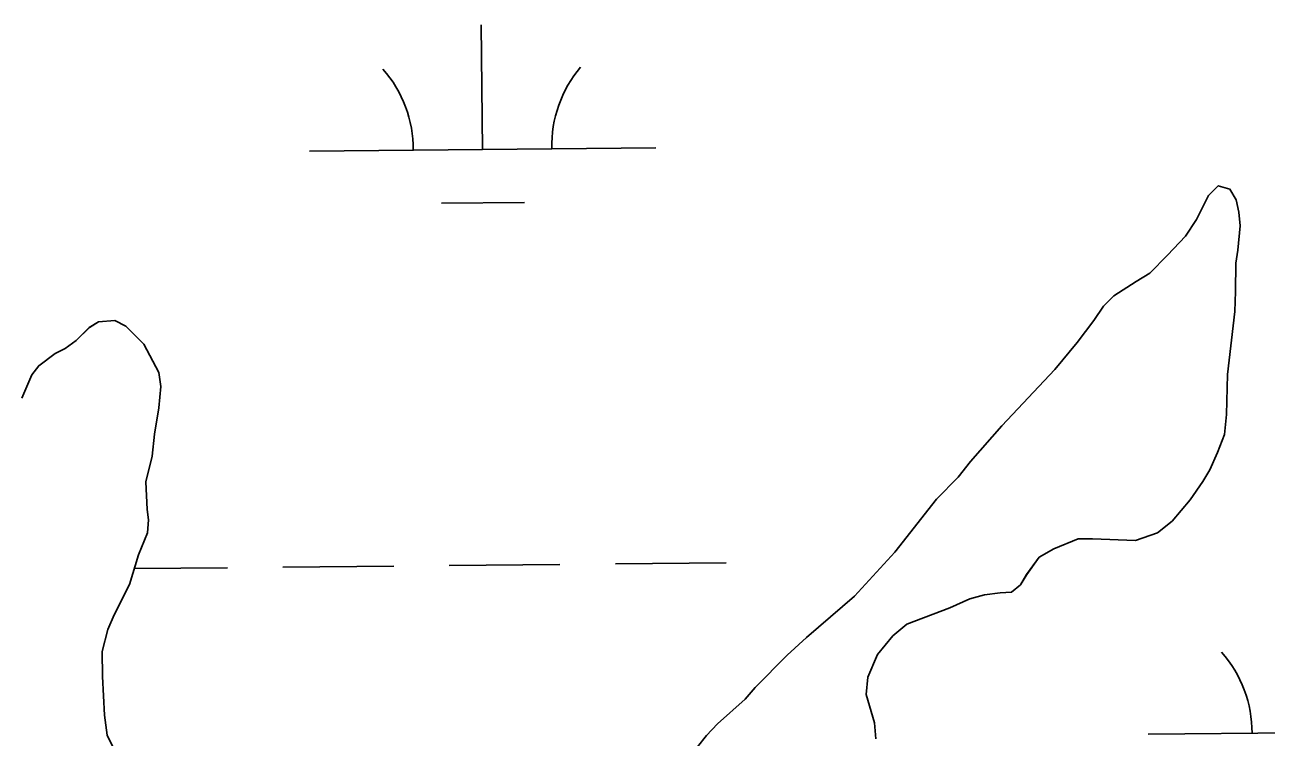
# Model space of a CAD drawing. Extents: x 3146026 to 3183936, y 897894 to 923344.
# Drawn here: x 3171985.9 to 3172344.3, y 907750.8 to 907956.6 of the extents above; entities that cross this region are included whole.
import ezdxf

# ---------------------------------------------------------------- set-up
doc = ezdxf.new("R2010")
doc.units = 0
for name, color, linetype in [('V-SITE-VEGE', 7, 'Continuous'), ('V-TOPO-SHOR', 7, 'Continuous'), ('V-WETL-SWMP', 7, 'Continuous')]:
    doc.layers.add(name, color=color, linetype=linetype)

msp = doc.modelspace()

# ---------------------------------------------------------------- linework, layer by layer
at = {"layer": 'V-SITE-VEGE'}
for p, q in [((3172330.42, 907910.11), (3172327.61, 907907.33)), ((3172333.81, 907909.09), (3172330.42, 907910.11)), ((3172335.59, 907906.09), (3172333.81, 907909.09)), ((3172327.61, 907907.33), (3172324.18, 907900.37)), ((3172336.37, 907902.49), (3172335.59, 907906.09)), ((3172336.74, 907898.5), (3172336.37, 907902.49)), ((3172324.18, 907900.37), (3172320.96, 907895.59)), ((3172336.11, 907891.52), (3172336.74, 907898.5)), ((3172320.96, 907895.59), (3172315.74, 907890.03)), ((3172315.74, 907890.03), (3172310.72, 907884.87)), ((3172335.49, 907887.73), (3172336.11, 907891.52)), ((3172335.44, 907879.55), (3172335.49, 907887.73)), ((3172310.72, 907884.87), (3172306.72, 907882.5)), ((3172306.72, 907882.5), (3172300.31, 907878.35)), ((3172335.21, 907873.76), (3172335.44, 907879.55)), ((3172300.31, 907878.35), (3172297.3, 907875.37)), ((3172297.3, 907875.37), (3172294.48, 907871.19)), ((3172333.11, 907855.61), (3172335.21, 907873.76)), ((3172004.49, 907869.22), (3172000.68, 907865.45)), ((3172007.1, 907870.8), (3172004.49, 907869.22)), ((3172011.89, 907871.17), (3172007.1, 907870.8)), ((3172015.07, 907869.56), (3172011.89, 907871.17)), ((3172020.23, 907864.34), (3172015.07, 907869.56)), ((3172294.48, 907871.19), (3172289.66, 907864.83)), ((3172000.68, 907865.45), (3171997.48, 907863.07)), ((3172289.66, 907864.83), (3172283.23, 907857.09)), ((3171994.67, 907861.69), (3171989.87, 907858.12)), ((3171997.48, 907863.07), (3171994.67, 907861.69)), ((3172024.58, 907856.13), (3172020.23, 907864.34)), ((3171989.87, 907858.12), (3171987.85, 907855.54)), ((3171987.85, 907855.54), (3171985.02, 907848.77)), ((3172025.15, 907852.14), (3172024.58, 907856.13)), ((3172283.23, 907857.09), (3172267.97, 907840.81)), ((3172332.85, 907844.04), (3172333.11, 907855.61)), ((3172024.52, 907845.95), (3172025.15, 907852.14)), ((3172023.28, 907838.38), (3172024.52, 907845.95)), ((3172332.22, 907838.25), (3172332.85, 907844.04)), ((3172267.97, 907840.81), (3172258.93, 907830.48)), ((3172022.65, 907832), (3172023.28, 907838.38)), ((3172330.19, 907833.08), (3172332.22, 907838.25)), ((3172327.97, 907828.1), (3172330.19, 907833.08)), ((3172020.81, 907824.62), (3172022.65, 907832)), ((3172258.93, 907830.48), (3172255.31, 907825.91)), ((3172255.31, 907825.91), (3172249.09, 907819.56)), ((3172325.95, 907824.72), (3172327.97, 907828.1)), ((3172021.17, 907816.64), (3172020.81, 907824.62)), ((3172322.33, 907819.35), (3172325.95, 907824.72)), ((3172249.09, 907819.56), (3172237.03, 907804.26)), ((3172317.11, 907813.19), (3172322.33, 907819.35)), ((3172021.55, 907813.64), (3172021.17, 907816.64)), ((3172021.33, 907809.85), (3172021.55, 907813.64)), ((3172312.9, 907809.82), (3172317.11, 907813.19)), ((3172018.7, 907803.48), (3172021.33, 907809.85)), ((3172282.94, 907805.2), (3172289.94, 907808.15)), ((3172289.94, 907808.15), (3172294.13, 907808.13)), ((3172294.13, 907808.13), (3172306.5, 907807.66)), ((3172306.5, 907807.66), (3172312.9, 907809.82)), ((3172237.03, 907804.26), (3172225.39, 907791.55)), ((3172278.73, 907802.83), (3172282.94, 907805.2)), ((3172016.06, 907794.91), (3172018.7, 907803.48)), ((3172275.12, 907797.86), (3172278.73, 907802.83)), ((3172273.3, 907794.88), (3172275.12, 907797.86)), ((3172011.62, 907786.16), (3172016.06, 907794.91)), ((3172270.7, 907792.7), (3172273.3, 907794.88)), ((3172225.39, 907791.55), (3172211.55, 907779.65)), ((3172252.91, 907788.2), (3172258.71, 907790.77)), ((3172258.71, 907790.77), (3172262.91, 907791.94)), ((3172262.91, 907791.94), (3172267.5, 907792.51)), ((3172267.5, 907792.51), (3172270.7, 907792.7)), ((3172009.8, 907781.97), (3172011.62, 907786.16)), ((3172240.51, 907783.48), (3172252.91, 907788.2)), ((3172236.5, 907780.11), (3172240.51, 907783.48)), ((3172008.16, 907775.6), (3172009.8, 907781.97)), ((3172211.55, 907779.65), (3172205.93, 907774.49)), ((3172232.08, 907774.75), (3172236.5, 907780.11)), ((3172008.32, 907768.41), (3172008.16, 907775.6)), ((3172205.93, 907774.49), (3172196.7, 907765.17)), ((3172229.25, 907768.18), (3172232.08, 907774.75)), ((3172008.86, 907757.23), (3172008.32, 907768.41)), ((3172228.82, 907763.19), (3172229.25, 907768.18)), ((3172196.7, 907765.17), (3172193.89, 907761.79)), ((3172193.89, 907761.79), (3172185.87, 907754.65)), ((3172231.17, 907755), (3172228.82, 907763.19)), ((3172009.63, 907751.44), (3172008.86, 907757.23)), ((3172185.87, 907754.65), (3172182.65, 907751.28)), ((3172231.54, 907750.4), (3172231.17, 907755)), ((3172011.21, 907748.24), (3172009.63, 907751.44)), ((3172182.65, 907751.28), (3172180.04, 907748.1))]:
    msp.add_line(p, q, dxfattribs=at)
at = {"layer": 'V-TOPO-SHOR'}
for points in [[(3172180.04, 907748.1), (3172182.65, 907751.28), (3172185.87, 907754.65), (3172193.89, 907761.79), (3172196.7, 907765.17), (3172205.93, 907774.5), (3172211.55, 907779.65), (3172225.39, 907791.55), (3172237.03, 907804.26), (3172249.09, 907819.56), (3172255.31, 907825.91), (3172258.93, 907830.48), (3172267.97, 907840.81), (3172283.23, 907857.09), (3172289.66, 907864.83), (3172294.48, 907871.19), (3172297.3, 907875.37), (3172300.31, 907878.35), (3172306.72, 907882.5), (3172310.72, 907884.87), (3172315.74, 907890.03), (3172320.96, 907895.59), (3172324.18, 907900.37), (3172327.61, 907907.33), (3172330.42, 907910.11), (3172333.81, 907909.09), (3172335.59, 907906.09), (3172336.37, 907902.49), (3172336.74, 907898.5), (3172336.11, 907891.52), (3172335.49, 907887.73), (3172335.44, 907879.55), (3172335.21, 907873.76), (3172333.11, 907855.61), (3172332.85, 907844.04), (3172332.22, 907838.25), (3172330.19, 907833.08), (3172327.97, 907828.1), (3172325.95, 907824.72), (3172322.33, 907819.35), (3172317.11, 907813.19), (3172312.9, 907809.82), (3172306.5, 907807.66), (3172294.13, 907808.13), (3172289.94, 907808.15), (3172282.94, 907805.2), (3172278.73, 907802.83), (3172275.12, 907797.86), (3172273.3, 907794.88), (3172270.7, 907792.7), (3172267.5, 907792.51), (3172262.91, 907791.94), (3172258.71, 907790.77), (3172252.91, 907788.2), (3172240.51, 907783.48), (3172236.5, 907780.11), (3172232.08, 907774.75), (3172229.25, 907768.18), (3172228.82, 907763.19), (3172231.17, 907755), (3172231.54, 907750.4)], [(3171985.02, 907848.77), (3171987.85, 907855.54), (3171989.87, 907858.12), (3171994.67, 907861.69), (3171997.48, 907863.07), (3172000.68, 907865.45), (3172004.49, 907869.22), (3172007.1, 907870.8), (3172011.89, 907871.17), (3172015.07, 907869.56), (3172020.23, 907864.34), (3172024.58, 907856.13), (3172025.15, 907852.14), (3172024.52, 907845.95), (3172023.28, 907838.38), (3172022.65, 907832), (3172020.81, 907824.62), (3172021.17, 907816.64), (3172021.55, 907813.64), (3172021.33, 907809.85), (3172018.7, 907803.48), (3172016.06, 907794.91), (3172011.62, 907786.15), (3172009.8, 907781.97), (3172008.16, 907775.6), (3172008.32, 907768.41), (3172008.86, 907757.23), (3172009.63, 907751.44), (3172011.21, 907748.24)]]:
    msp.add_lwpolyline(points, dxfattribs=at)
at = {"layer": 'V-WETL-SWMP'}
for p, q in [((3172118.02, 907920.6), (3172117.67, 907956.6)), ((3172068.03, 907920.1), (3172168.02, 907921.1)), ((3172106.18, 907905.05), (3172130.18, 907905.29)), ((3172060.38, 907799.95), (3172092.38, 907800.27)), ((3172108.38, 907800.43), (3172140.38, 907800.75)), ((3172156.38, 907800.91), (3172188.37, 907801.23)), ((3172017.48, 907799.52), (3172044.38, 907799.79)), ((3172310.19, 907751.69), (3172410.18, 907752.69))]:
    msp.add_line(p, q, dxfattribs=at)
for points in [[(3172231.54, 907750.41), (3172231.17, 907755), (3172228.82, 907763.19), (3172229.25, 907768.18), (3172232.08, 907774.75), (3172236.5, 907780.11), (3172240.51, 907783.48), (3172252.91, 907788.2), (3172258.71, 907790.77), (3172262.91, 907791.94), (3172267.5, 907792.51), (3172270.7, 907792.7), (3172273.3, 907794.88), (3172275.11, 907797.86), (3172278.73, 907802.83), (3172282.94, 907805.2), (3172289.94, 907808.15), (3172294.13, 907808.13), (3172306.5, 907807.66), (3172312.9, 907809.82), (3172317.11, 907813.19), (3172322.33, 907819.35), (3172325.96, 907824.72), (3172327.97, 907828.1), (3172330.19, 907833.08), (3172332.22, 907838.25), (3172332.85, 907844.04), (3172333.11, 907855.61), (3172335.21, 907873.76), (3172335.44, 907879.55), (3172335.49, 907887.73), (3172336.11, 907891.52), (3172336.74, 907898.5), (3172336.37, 907902.49), (3172335.59, 907906.09), (3172333.81, 907909.09), (3172330.42, 907910.11), (3172327.61, 907907.33), (3172324.18, 907900.37), (3172320.96, 907895.59), (3172315.74, 907890.03), (3172310.72, 907884.87), (3172306.72, 907882.5), (3172300.31, 907878.35), (3172297.3, 907875.37), (3172294.48, 907871.19), (3172289.66, 907864.83), (3172283.23, 907857.09), (3172267.97, 907840.81), (3172258.93, 907830.48), (3172255.31, 907825.91), (3172249.09, 907819.56), (3172237.03, 907804.26), (3172225.39, 907791.55), (3172211.55, 907779.65), (3172205.93, 907774.5), (3172196.7, 907765.17), (3172193.89, 907761.79), (3172185.87, 907754.65), (3172182.65, 907751.28), (3172180.04, 907748.1)], [(3172011.21, 907748.24), (3172009.63, 907751.44), (3172008.86, 907757.23), (3172008.32, 907768.41), (3172008.17, 907775.6), (3172009.8, 907781.97), (3172011.62, 907786.16), (3172016.06, 907794.91), (3172018.7, 907803.48), (3172021.33, 907809.85), (3172021.55, 907813.64), (3172021.17, 907816.64), (3172020.81, 907824.62), (3172022.65, 907832), (3172023.28, 907838.38), (3172024.52, 907845.95), (3172025.16, 907852.14), (3172024.58, 907856.13), (3172020.23, 907864.34), (3172015.07, 907869.56), (3172011.89, 907871.17), (3172007.1, 907870.8), (3172004.5, 907869.22), (3172000.68, 907865.45), (3171997.48, 907863.07), (3171994.67, 907861.69), (3171989.87, 907858.12), (3171987.86, 907855.54), (3171985.02, 907848.77)]]:
    msp.add_lwpolyline(points, dxfattribs=at)
for centre, start, end in [((3172062.78, 907920.53), 359.7992, 41.3429), ((3172173.26, 907921.63), 139.7992, 181.3429), ((3172304.94, 907752.12), 359.7992, 41.3429)]:
    msp.add_arc(centre, 35.25, start, end, dxfattribs=at)

doc.saveas('drawing.dxf')
